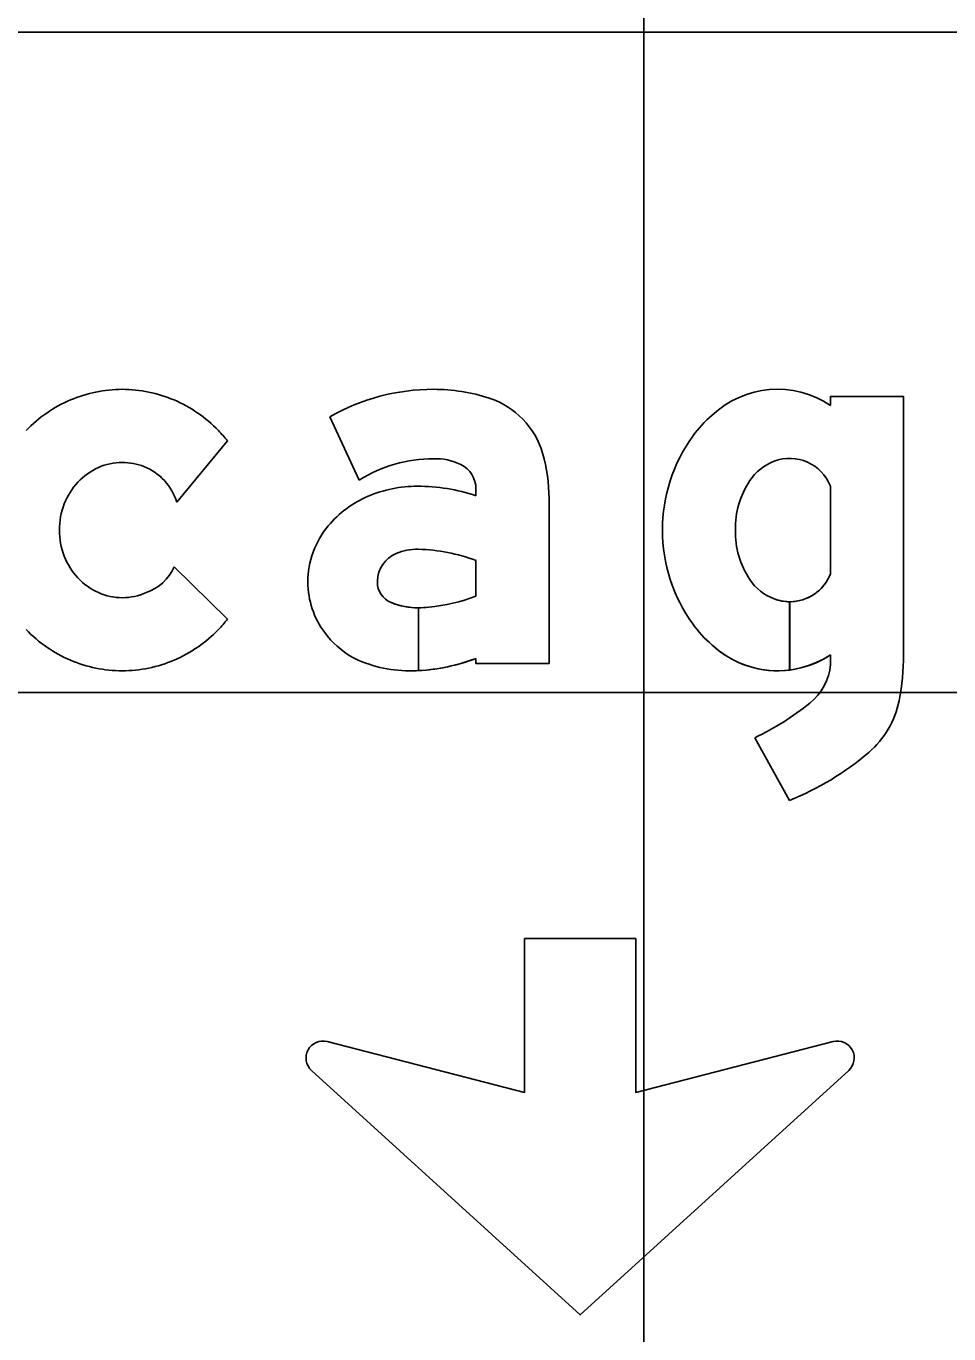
# Model space of a CAD drawing. Extents: x 2193008 to 2198143, y 1236112 to 1237864.
# Drawn here: x 2196150.835 to 2196153.631, y 1237195.164 to 1237199.124 of the extents above; entities that cross this region are included whole.
import ezdxf

# ---------------------------------------------------------------- set-up
doc = ezdxf.new("R2010")
doc.units = 0
for name, color, linetype in [('GSBWFILL', 7, 'Continuous'), ('GSCOLORFILL', 7, 'Continuous'), ('GSOUTLINE', 7, 'Continuous'), ('M-ROADS', 7, 'Continuous')]:
    doc.layers.add(name, color=color, linetype=linetype)

msp = doc.modelspace()

# ---------------------------------------------------------------- linework, layer by layer
at = {"layer": 'GSBWFILL'}
for p, q in [((2196151.2915, 1237197.6822), (2196151.4453, 1237197.8678)), ((2196153.2722, 1237197.7307), (2196153.2722, 1237197.4653)), ((2196151.4453, 1237197.3281), (2196151.2838, 1237197.4861)), ((2196153.1485, 1237197.174), (2196153.1485, 1237197.3809)), ((2196153.1486, 1237197.3809), (2196153.1486, 1237197.174)), ((2196153.2722, 1237197.2202), (2196153.2722, 1237197.1905)), ((2196153.043, 1237196.969), (2196153.1478, 1237196.7786))]:
    msp.add_line(p, q, dxfattribs=at)
for points in [[(2196153.4937, 1237197.2213), (2196153.4937, 1237198.0021), (2196153.2722, 1237198.0021), (2196153.2722, 1237197.9757)], [(2196151.7555, 1237197.9411), (2196151.8444, 1237197.7492)], [(2196152.1982, 1237197.7222), (2196152.1982, 1237197.7018)], [(2196152.1982, 1237197.2093), (2196152.1982, 1237197.1938), (2196152.4197, 1237197.1938), (2196152.4197, 1237197.6934)], [(2196152.1982, 1237197.5058), (2196152.1982, 1237197.3982)], [(2196152.0238, 1237197.1724), (2196152.0238, 1237197.3624)], [(2196152.0239, 1237197.3624), (2196152.0239, 1237197.1724)], [(2196151.7471, 1237196.0486), (2196152.3452, 1237195.8949), (2196152.3452, 1237196.3607), (2196152.6823, 1237196.3607), (2196152.6823, 1237195.8949), (2196153.2804, 1237196.0486)], [(2196153.3275, 1237195.9614), (2196152.5138, 1237195.2208), (2196151.7001, 1237195.9614)]]:
    msp.add_lwpolyline(points, dxfattribs=at)
for centre, radius, start, end in [((2196151.1264, 1237197.6259), 0.3983, 90, 113.2047), ((2196151.1264, 1237197.6259), 0.3983, 66.7953, 90), ((2196152.0696, 1237197.3896), 0.6347, 90, 119.6631), ((2196152.0696, 1237197.4823), 0.542, 71.834, 90), ((2196153.1117, 1237197.7343), 0.2899, 56.3678, 133.0637), ((2196151.1322, 1237197.6124), 0.4131, 113.2047, 135.9845), ((2196151.1206, 1237197.6124), 0.4131, 44.0155, 66.7953), ((2196152.1609, 1237197.7605), 0.2491, 16.3165, 71.834), ((2196153.141, 1237197.6789), 0.3508, 130.3765, 144.5892), ((2196151.1115, 1237197.6036), 0.4257, 38.3623, 44.0156), ((2196153.2472, 1237197.598), 0.4843, 144.0688, 180), ((2196152.0696, 1237197.3896), 0.4243, 90, 122.0567), ((2196152.0775, 1237197.6463), 0.1677, 63.6188, 92.7072), ((2196151.9317, 1237197.6934), 0.4879, 0, 16.3165), ((2196153.1564, 1237197.6614), 0.155, 110.8676, 146.1465), ((2196153.1485, 1237197.6821), 0.1329, 21.432, 110.8676), ((2196151.1323, 1237197.6121), 0.192, 114.0149, 137.0868), ((2196151.1264, 1237197.6254), 0.1774, 90, 114.0149), ((2196151.1264, 1237197.6254), 0.1774, 68.2139, 90), ((2196151.131, 1237197.6342), 0.1675, 16.6445, 68.5706), ((2196152.1152, 1237197.7222), 0.083, 360, 63.6188), ((2196151.1416, 1237197.6035), 0.2046, 137.0868, 158.9389), ((2196152.0206, 1237197.3511), 0.3797, 90, 113.1768), ((2196152.0206, 1237197.1718), 0.559, 71.4755, 90), ((2196153.2401, 1237197.6053), 0.2557, 146.1465, 181.6462), ((2196151.9946, 1237197.4076), 0.3175, 112.8774, 140.1871), ((2196151.156, 1237197.598), 0.22, 158.9389, 180), ((2196151.9556, 1237197.4401), 0.2667, 140.1871, 180), ((2196151.156, 1237197.598), 0.22, 180, 201.0611), ((2196153.2472, 1237197.598), 0.4843, 180, 215.9312), ((2196153.2401, 1237197.5906), 0.2557, 178.3538, 213.8535), ((2196151.9934, 1237197.4404), 0.0941, 113.408, 177.7075), ((2196152.0196, 1237197.3798), 0.1601, 88.6403, 113.408), ((2196152.008, 1237196.9957), 0.5444, 69.5454, 88.375), ((2196151.1416, 1237197.5924), 0.2046, 201.0612, 222.9132), ((2196151.1323, 1237197.5838), 0.192, 222.9132, 245.9851), ((2196151.1496, 1237197.5479), 0.1478, 289.3607, 335.2803), ((2196153.1564, 1237197.5345), 0.155, 213.8535, 249.1324), ((2196153.1485, 1237197.5138), 0.1329, 270.0239, 338.568), ((2196151.1264, 1237197.5705), 0.1774, 245.9851, 270), ((2196151.1264, 1237197.5705), 0.1774, 270, 294.0149), ((2196151.9438, 1237197.4401), 0.2549, 180, 216.8494), ((2196151.9995, 1237197.4401), 0.1002, 177.7075, 180), ((2196151.9657, 1237197.4401), 0.0664, 180, 247.966), ((2196152.0238, 1237197.5838), 0.2214, 247.966, 270), ((2196152.0109, 1237197.8745), 0.5118, 274.983, 291.4646), ((2196153.1485, 1237197.5138), 0.1329, 249.1324, 270), ((2196152.0238, 1237197.5838), 0.2214, 270.0143, 278.1886), ((2196151.1322, 1237197.5836), 0.4131, 224.0155, 246.7953), ((2196151.1206, 1237197.5836), 0.4131, 293.2047, 315.9845), ((2196151.1115, 1237197.5923), 0.4257, 315.9845, 321.6377), ((2196153.141, 1237197.517), 0.3508, 215.4108, 229.6235), ((2196151.9664, 1237197.4571), 0.2832, 216.8494, 239.6064), ((2196153.1117, 1237197.4616), 0.2899, 226.9363, 277.3093), ((2196151.9954, 1237197.5527), 0.381, 243.1197, 270), ((2196153.1117, 1237197.4616), 0.2899, 277.3204, 303.6322), ((2196152.774, 1237197.2213), 0.7197, 348.7705, 0), ((2196151.1264, 1237197.57), 0.3983, 246.7953, 270), ((2196151.1264, 1237197.57), 0.3983, 270, 293.2047), ((2196151.9954, 1237197.7368), 0.5652, 270, 272.8858), ((2196151.9954, 1237197.7368), 0.5652, 272.8914, 291.0305), ((2196153.1038, 1237197.2055), 0.1691, 308.931, 354.924), ((2196152.6869, 1237197.7215), 0.8325, 295.319, 308.931), ((2196153.2084, 1237197.135), 0.2768, 310.504, 348.7705), ((2196152.8196, 1237197.5902), 0.8754, 292.0208, 310.504), ((2196151.7344, 1237195.9991), 0.0511, 75.5925, 227.6952), ((2196153.2931, 1237195.9991), 0.0511, 312.3048, 104.4075)]:
    msp.add_arc(centre, radius, start, end, dxfattribs=at)
at = {"layer": 'GSCOLORFILL'}
for p, q in [((2196151.2915, 1237197.6822), (2196151.4453, 1237197.8678)), ((2196153.2722, 1237197.7307), (2196153.2722, 1237197.4653)), ((2196151.4453, 1237197.3281), (2196151.2838, 1237197.4861)), ((2196153.1485, 1237197.174), (2196153.1485, 1237197.3809)), ((2196153.1486, 1237197.3809), (2196153.1486, 1237197.174)), ((2196153.2722, 1237197.2202), (2196153.2722, 1237197.1905)), ((2196153.043, 1237196.969), (2196153.1478, 1237196.7786))]:
    msp.add_line(p, q, dxfattribs=at)
for points in [[(2196153.4937, 1237197.2213), (2196153.4937, 1237198.0021), (2196153.2722, 1237198.0021), (2196153.2722, 1237197.9757)], [(2196151.7555, 1237197.9411), (2196151.8444, 1237197.7492)], [(2196152.1982, 1237197.7222), (2196152.1982, 1237197.7018)], [(2196152.1982, 1237197.2093), (2196152.1982, 1237197.1938), (2196152.4197, 1237197.1938), (2196152.4197, 1237197.6934)], [(2196152.1982, 1237197.5058), (2196152.1982, 1237197.3982)], [(2196152.0238, 1237197.1724), (2196152.0238, 1237197.3624)], [(2196152.0239, 1237197.3624), (2196152.0239, 1237197.1724)], [(2196151.7471, 1237196.0486), (2196152.3452, 1237195.8949), (2196152.3452, 1237196.3607), (2196152.6823, 1237196.3607), (2196152.6823, 1237195.8949), (2196153.2804, 1237196.0486)], [(2196153.3275, 1237195.9614), (2196152.5138, 1237195.2208), (2196151.7001, 1237195.9614)]]:
    msp.add_lwpolyline(points, dxfattribs=at)
for centre, radius, start, end in [((2196151.1264, 1237197.6259), 0.3983, 90, 113.2047), ((2196151.1264, 1237197.6259), 0.3983, 66.7953, 90), ((2196152.0696, 1237197.3896), 0.6347, 90, 119.6631), ((2196152.0696, 1237197.4823), 0.542, 71.834, 90), ((2196153.1117, 1237197.7343), 0.2899, 56.3678, 133.0637), ((2196151.1322, 1237197.6124), 0.4131, 113.2047, 135.9845), ((2196151.1206, 1237197.6124), 0.4131, 44.0155, 66.7953), ((2196152.1609, 1237197.7605), 0.2491, 16.3165, 71.834), ((2196153.141, 1237197.6789), 0.3508, 130.3765, 144.5892), ((2196151.1115, 1237197.6036), 0.4257, 38.3623, 44.0156), ((2196153.2472, 1237197.598), 0.4843, 144.0688, 180), ((2196152.0696, 1237197.3896), 0.4243, 90, 122.0567), ((2196152.0775, 1237197.6463), 0.1677, 63.6188, 92.7072), ((2196151.9317, 1237197.6934), 0.4879, 0, 16.3165), ((2196153.1564, 1237197.6614), 0.155, 110.8676, 146.1465), ((2196153.1485, 1237197.6821), 0.1329, 21.432, 110.8676), ((2196151.1323, 1237197.6121), 0.192, 114.0149, 137.0868), ((2196151.1264, 1237197.6254), 0.1774, 90, 114.0149), ((2196151.1264, 1237197.6254), 0.1774, 68.2139, 90), ((2196151.131, 1237197.6342), 0.1675, 16.6445, 68.5706), ((2196152.1152, 1237197.7222), 0.083, 360, 63.6188), ((2196151.1416, 1237197.6035), 0.2046, 137.0868, 158.9389), ((2196152.0206, 1237197.3511), 0.3797, 90, 113.1768), ((2196152.0206, 1237197.1718), 0.559, 71.4755, 90), ((2196153.2401, 1237197.6053), 0.2557, 146.1465, 181.6462), ((2196151.9946, 1237197.4076), 0.3175, 112.8774, 140.1871), ((2196151.156, 1237197.598), 0.22, 158.9389, 180), ((2196151.9556, 1237197.4401), 0.2667, 140.1871, 180), ((2196151.156, 1237197.598), 0.22, 180, 201.0611), ((2196153.2472, 1237197.598), 0.4843, 180, 215.9312), ((2196153.2401, 1237197.5906), 0.2557, 178.3538, 213.8535), ((2196151.9934, 1237197.4404), 0.0941, 113.408, 177.7075), ((2196152.0196, 1237197.3798), 0.1601, 88.6403, 113.408), ((2196152.008, 1237196.9957), 0.5444, 69.5454, 88.375), ((2196151.1416, 1237197.5924), 0.2046, 201.0612, 222.9132), ((2196151.1323, 1237197.5838), 0.192, 222.9132, 245.9851), ((2196151.1496, 1237197.5479), 0.1478, 289.3607, 335.2803), ((2196153.1564, 1237197.5345), 0.155, 213.8535, 249.1324), ((2196153.1485, 1237197.5138), 0.1329, 270.0239, 338.568), ((2196151.1264, 1237197.5705), 0.1774, 245.9851, 270), ((2196151.1264, 1237197.5705), 0.1774, 270, 294.0149), ((2196151.9438, 1237197.4401), 0.2549, 180, 216.8494), ((2196151.9995, 1237197.4401), 0.1002, 177.7075, 180), ((2196151.9657, 1237197.4401), 0.0664, 180, 247.966), ((2196152.0238, 1237197.5838), 0.2214, 247.966, 270), ((2196152.0109, 1237197.8745), 0.5118, 274.983, 291.4646), ((2196153.1485, 1237197.5138), 0.1329, 249.1324, 270), ((2196152.0238, 1237197.5838), 0.2214, 270.0143, 278.1886), ((2196151.1322, 1237197.5836), 0.4131, 224.0155, 246.7953), ((2196151.1206, 1237197.5836), 0.4131, 293.2047, 315.9845), ((2196151.1115, 1237197.5923), 0.4257, 315.9845, 321.6377), ((2196153.141, 1237197.517), 0.3508, 215.4108, 229.6235), ((2196151.9664, 1237197.4571), 0.2832, 216.8494, 239.6064), ((2196153.1117, 1237197.4616), 0.2899, 226.9363, 277.3093), ((2196151.9954, 1237197.5527), 0.381, 243.1197, 270), ((2196153.1117, 1237197.4616), 0.2899, 277.3204, 303.6322), ((2196152.774, 1237197.2213), 0.7197, 348.7705, 0), ((2196151.1264, 1237197.57), 0.3983, 246.7953, 270), ((2196151.1264, 1237197.57), 0.3983, 270, 293.2047), ((2196151.9954, 1237197.7368), 0.5652, 270, 272.8858), ((2196151.9954, 1237197.7368), 0.5652, 272.8914, 291.0305), ((2196153.1038, 1237197.2055), 0.1691, 308.931, 354.924), ((2196152.6869, 1237197.7215), 0.8325, 295.319, 308.931), ((2196153.2084, 1237197.135), 0.2768, 310.504, 348.7705), ((2196152.8196, 1237197.5902), 0.8754, 292.0208, 310.504), ((2196151.7344, 1237195.9991), 0.0511, 75.5925, 227.6952), ((2196153.2931, 1237195.9991), 0.0511, 312.3048, 104.4075)]:
    msp.add_arc(centre, radius, start, end, dxfattribs=at)
at = {"layer": 'GSOUTLINE'}
for p, q in [((2196151.2915, 1237197.6822), (2196151.4453, 1237197.8678)), ((2196153.2722, 1237197.7307), (2196153.2722, 1237197.4653)), ((2196151.4453, 1237197.3281), (2196151.2838, 1237197.4861)), ((2196153.2722, 1237197.2202), (2196153.2722, 1237197.1905)), ((2196153.043, 1237196.969), (2196153.1478, 1237196.7786))]:
    msp.add_line(p, q, dxfattribs=at)
for points in [[(2196153.4937, 1237197.2213), (2196153.4937, 1237198.0021), (2196153.2722, 1237198.0021), (2196153.2722, 1237197.9757)], [(2196151.7555, 1237197.9411), (2196151.8444, 1237197.7492)], [(2196152.1982, 1237197.7222), (2196152.1982, 1237197.7018)], [(2196152.1982, 1237197.2093), (2196152.1982, 1237197.1938), (2196152.4197, 1237197.1938), (2196152.4197, 1237197.6934)], [(2196152.1982, 1237197.3982), (2196152.1982, 1237197.5058)], [(2196151.7471, 1237196.0486), (2196152.3452, 1237195.8949), (2196152.3452, 1237196.3607), (2196152.6823, 1237196.3607), (2196152.6823, 1237195.8949), (2196153.2804, 1237196.0486)], [(2196153.3275, 1237195.9614), (2196152.5138, 1237195.2208), (2196151.7001, 1237195.9614)]]:
    msp.add_lwpolyline(points, dxfattribs=at)
for centre, radius, start, end in [((2196151.1264, 1237197.6259), 0.3983, 90, 113.2047), ((2196151.1264, 1237197.6259), 0.3983, 66.7953, 90), ((2196152.0696, 1237197.3896), 0.6347, 90, 119.6631), ((2196152.0696, 1237197.4823), 0.542, 71.834, 90), ((2196153.1117, 1237197.7343), 0.2899, 56.3678, 133.0637), ((2196151.1322, 1237197.6124), 0.4131, 113.2047, 135.9845), ((2196151.1206, 1237197.6124), 0.4131, 44.0155, 66.7953), ((2196152.1609, 1237197.7605), 0.2491, 16.3165, 71.834), ((2196153.141, 1237197.6789), 0.3508, 130.3765, 144.5892), ((2196151.1115, 1237197.6036), 0.4257, 38.3623, 44.0156), ((2196153.2472, 1237197.598), 0.4843, 144.0688, 180), ((2196152.0696, 1237197.3896), 0.4243, 90, 122.0567), ((2196152.0775, 1237197.6463), 0.1677, 63.6188, 92.7072), ((2196151.9317, 1237197.6934), 0.4879, 0, 16.3165), ((2196153.1564, 1237197.6614), 0.155, 110.8676, 146.1465), ((2196153.1485, 1237197.6821), 0.1329, 21.432, 110.8676), ((2196151.1323, 1237197.6121), 0.192, 114.0149, 137.0868), ((2196151.1264, 1237197.6254), 0.1774, 90, 114.0149), ((2196151.1264, 1237197.6254), 0.1774, 68.2139, 90), ((2196151.131, 1237197.6342), 0.1675, 16.6445, 68.5706), ((2196152.1152, 1237197.7222), 0.083, 360, 63.6188), ((2196151.1416, 1237197.6035), 0.2046, 137.0868, 158.9389), ((2196152.0206, 1237197.3511), 0.3797, 90, 113.1768), ((2196152.0206, 1237197.1718), 0.559, 71.4755, 90), ((2196153.2401, 1237197.6053), 0.2557, 146.1465, 181.6462), ((2196151.9946, 1237197.4076), 0.3175, 112.8774, 140.1871), ((2196151.156, 1237197.598), 0.22, 158.9389, 180), ((2196151.9556, 1237197.4401), 0.2667, 140.1871, 180), ((2196151.156, 1237197.598), 0.22, 180, 201.0611), ((2196153.2472, 1237197.598), 0.4843, 180, 215.9312), ((2196153.2401, 1237197.5906), 0.2557, 178.3538, 213.8535), ((2196151.9934, 1237197.4404), 0.0941, 113.408, 177.7075), ((2196152.0196, 1237197.3798), 0.1601, 88.6475, 113.408), ((2196152.008, 1237196.9957), 0.5444, 69.5454, 88.3729), ((2196152.0232, 1237197.5316), 0.0083, 88.3729, 88.6475), ((2196151.1416, 1237197.5924), 0.2046, 201.0612, 222.9132), ((2196151.1323, 1237197.5838), 0.192, 222.9132, 245.9851), ((2196151.1496, 1237197.5479), 0.1478, 289.3607, 335.2803), ((2196153.1564, 1237197.5345), 0.155, 213.8535, 249.1324), ((2196153.1485, 1237197.5138), 0.1329, 249.1324, 338.568), ((2196151.1264, 1237197.5705), 0.1774, 245.9851, 270), ((2196151.1264, 1237197.5705), 0.1774, 270, 294.0149), ((2196151.9438, 1237197.4401), 0.2549, 180, 216.8494), ((2196151.9995, 1237197.4401), 0.1002, 177.7075, 180), ((2196151.9657, 1237197.4401), 0.0664, 180, 247.966), ((2196152.0238, 1237197.5838), 0.2214, 247.966, 278.1886), ((2196152.0109, 1237197.8745), 0.5118, 274.983, 291.4646), ((2196151.1322, 1237197.5836), 0.4131, 224.0155, 246.7953), ((2196151.1206, 1237197.5836), 0.4131, 293.2047, 315.9845), ((2196151.1115, 1237197.5923), 0.4257, 315.9845, 321.6377), ((2196153.141, 1237197.517), 0.3508, 215.4108, 229.6235), ((2196151.9664, 1237197.4571), 0.2832, 216.8494, 239.6064), ((2196153.1117, 1237197.4616), 0.2899, 226.9363, 303.6322), ((2196151.9954, 1237197.5527), 0.381, 243.1197, 270), ((2196152.774, 1237197.2213), 0.7197, 348.7705, 0), ((2196151.1264, 1237197.57), 0.3983, 246.7953, 270), ((2196151.1264, 1237197.57), 0.3983, 270, 293.2047), ((2196151.9954, 1237197.7368), 0.5652, 270, 291.0305), ((2196153.1038, 1237197.2055), 0.1691, 308.931, 354.924), ((2196152.6869, 1237197.7215), 0.8325, 295.319, 308.931), ((2196153.2084, 1237197.135), 0.2768, 310.504, 348.7705), ((2196152.8196, 1237197.5902), 0.8754, 292.0208, 310.504), ((2196151.7344, 1237195.9991), 0.0511, 75.5925, 227.6952), ((2196153.2931, 1237195.9991), 0.0511, 312.3048, 104.4075)]:
    msp.add_arc(centre, radius, start, end, dxfattribs=at)
at = {"layer": 'M-ROADS'}
for p, q in [((2196152.7065, 1237163.1062), (2196152.7065, 1237223.1062)), ((2196074.7065, 1237199.1062), (2196204.7065, 1237199.1062)), ((2196074.7065, 1237197.1062), (2196204.7065, 1237197.1062))]:
    msp.add_line(p, q, dxfattribs=at)

doc.saveas('drawing.dxf')
